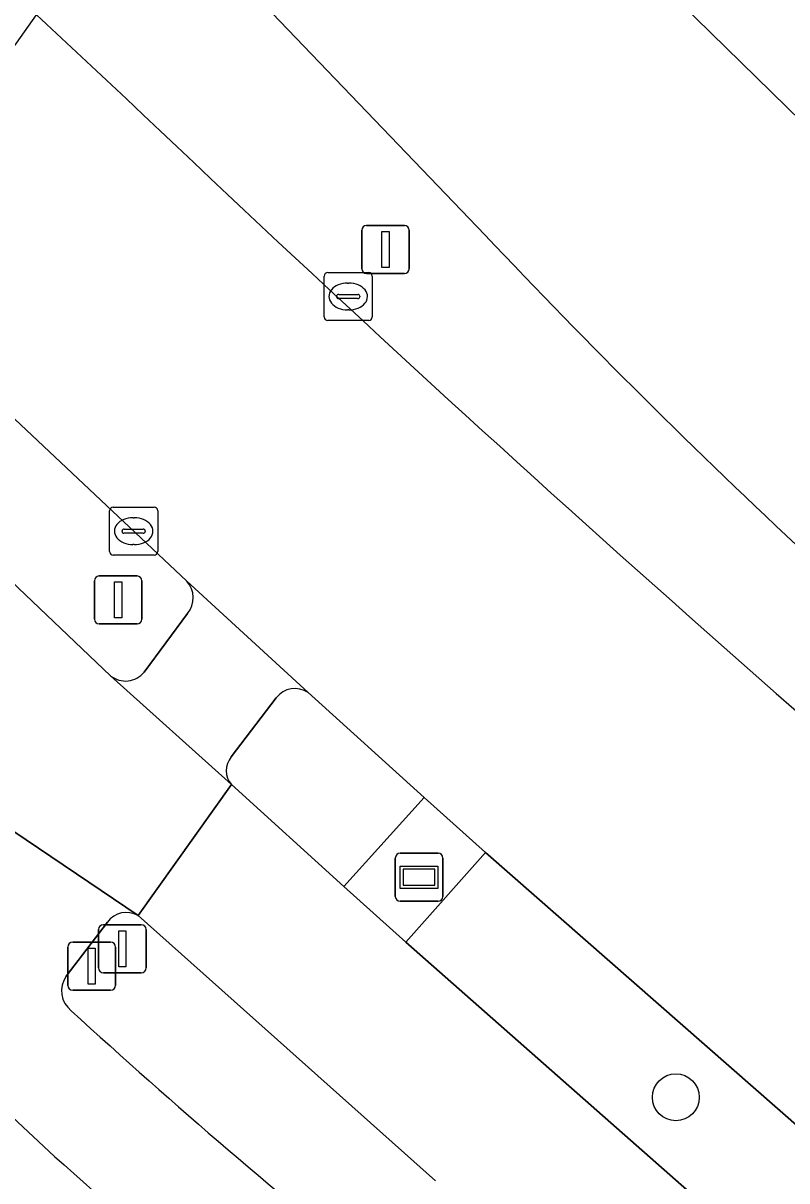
# Model space of a CAD drawing. Extents: x 159716 to 160783, y 383290 to 384031.
# Drawn here: x 160452.03 to 160467.93, y 383809.41 to 383833.51 of the extents above; entities that cross this region are included whole.
import ezdxf

# ---------------------------------------------------------------- set-up
doc = ezdxf.new("R2010")
doc.units = 0
for name, color, linetype in [('IMGEO_Berm_groen', 7, 'Continuous'), ('IMGEO_Berm_open', 7, 'Continuous'), ('IMGEO_Boom', 7, 'Continuous'), ('IMGEO_Drukknoppaal', 7, 'Continuous'), ('IMGEO_Fietspad_gesloten', 7, 'Continuous'), ('IMGEO_Fietspad_open', 7, 'Continuous'), ('IMGEO_Hek', 7, 'Continuous'), ('IMGEO_Kolk', 7, 'Continuous'), ('IMGEO_Lichtmast', 7, 'Continuous'), ('IMGEO_Muur', 7, 'Continuous'), ('IMGEO_OVBaan_gesloten', 7, 'Continuous'), ('IMGEO_Reclamebord', 7, 'Continuous'), ('IMGEO_Rijbaan_lokaal_gesloten', 7, 'Continuous'), ('IMGEO_Terreindeel_open', 7, 'Continuous'), ('IMGEO_Terreindeel_zand', 7, 'Continuous'), ('IMGEO_Verkeerseiland_groen', 7, 'Continuous'), ('IMGEO_Verkeersregelinstallatiepaal', 7, 'Continuous')]:
    doc.layers.add(name, color=color, linetype=linetype)

msp = doc.modelspace()

# ---------------------------------------------------------------- linework, layer by layer
at = {"layer": 'IMGEO_Berm_groen'}
for points in [[(160419.877, 383880.211), (160424.394, 383875.853), (160439.015, 383861.717), (160444.207, 383856.699), (160448.866, 383851.484), (160449.608, 383850.636), (160450.346, 383849.83), (160453.278, 383846.745), (160461.762, 383837.892), (160463.166, 383836.445), (160464.774, 383834.863), (160469.824, 383829.916), (160476.512, 383823.816), (160478.186, 383822.316), (160479.882, 383820.892), (160489.062, 383813.093), (160490.746, 383811.585), (160492.088, 383810.291), (160492.69, 383810.875), (160485.425, 383817.141)], [(160456.366, 383817.66), (160458.708, 383815.538), (160460.381, 383817.392), (160457.962, 383819.575)], [(160457.301, 383819.468), (160456.364, 383818.237)], [(160468.811, 383809.978), (160461.656, 383816.243), (160459.997, 383814.379), (160467.136, 383808.092), (160473.731, 383802.62), (160480.692, 383796.972)]]:
    msp.add_lwpolyline(points, dxfattribs=at)
for centre, radius, start, end in [((160457.687, 383819.176), 0.485, 55.5002, 142.8899), ((160456.709, 383817.95), 0.449, 140.2003, 220.1969)]:
    msp.add_arc(centre, radius, start, end, dxfattribs=at)
at = {"layer": 'IMGEO_Berm_open'}
for points in [[(160453.783, 383814.794), (160452.926, 383813.669)], [(160460.615, 383809.41), (160454.425, 383814.933)]]:
    msp.add_lwpolyline(points, dxfattribs=at)
for centre, radius, start, end in [((160454.18, 383814.512), 0.487, 59.8161, 144.6171), ((160453.357, 383813.365), 0.527, 144.7929, 231.6906), ((160547.409, 383916.199), 139.884, 227.5693, 231.14553)]:
    msp.add_arc(centre, radius, start, end, dxfattribs=at)
at = {"layer": 'IMGEO_Boom'}
msp.add_circle((160465.622, 383811.15), 0.489, dxfattribs=at)
at = {"layer": 'IMGEO_Drukknoppaal'}
for p, q in [((160452.961, 383813.478), (160452.961, 383814.278)), ((160452.961, 383814.278), (160452.961, 383813.478)), ((160453.061, 383814.378), (160453.851, 383814.378)), ((160453.851, 383814.378), (160453.061, 383814.378)), ((160453.951, 383814.278), (160453.951, 383813.478)), ((160453.951, 383813.478), (160453.951, 383814.278)), ((160453.851, 383813.378), (160453.061, 383813.378)), ((160453.061, 383813.378), (160453.851, 383813.378))]:
    msp.add_line(p, q, dxfattribs=at)
msp.add_lwpolyline([(160453.381, 383814.253), (160453.531, 383814.253), (160453.531, 383813.503), (160453.381, 383813.503), (160453.381, 383814.253)], dxfattribs=at)
for centre, start, end in [((160453.061, 383814.278), 90, 180), ((160453.061, 383814.278), 90, 180), ((160453.851, 383814.278), 0, 90), ((160453.851, 383814.278), 360, 90), ((160453.061, 383813.478), 180, 270), ((160453.061, 383813.478), 180, 270), ((160453.851, 383813.478), 270, 0), ((160453.851, 383813.478), 270, 0)]:
    msp.add_arc(centre, 0.1, start, end, dxfattribs=at)
at = {"layer": 'IMGEO_Fietspad_gesloten'}
for points in [[(160454.425, 383814.933), (160451.575, 383816.857)], [(160452.926, 383813.669), (160453.783, 383814.794)], [(160446.298, 383814.594), (160442.067, 383813.963), (160444.727, 383812.339), (160449.484, 383812.907), (160452.684, 383809.919)]]:
    msp.add_lwpolyline(points, dxfattribs=at)
for centre, radius, start, end in [((160454.18, 383814.512), 0.487, 59.8161, 144.6171), ((160453.357, 383813.365), 0.527, 144.7929, 231.6906), ((160547.409, 383916.199), 139.884, 227.5693, 231.14553), ((160555.185, 383924.191), 153.507, 228.10825, 234.47451)]:
    msp.add_arc(centre, radius, start, end, dxfattribs=at)
at = {"layer": 'IMGEO_Fietspad_open'}
for points in [[(160457.962, 383819.575), (160455.436, 383821.896)], [(160455.449, 383821.223), (160454.546, 383820)], [(160453.851, 383819.928), (160456.366, 383817.66)], [(160456.364, 383818.237), (160457.301, 383819.468)]]:
    msp.add_lwpolyline(points, dxfattribs=at)
for centre, radius, start, end in [((160455.066, 383821.552), 0.505, 319.3056, 42.9077), ((160454.163, 383820.308), 0.492, 230.6313, 321.1979), ((160457.687, 383819.176), 0.485, 55.5002, 142.8899), ((160456.709, 383817.95), 0.449, 140.2003, 220.1969)]:
    msp.add_arc(centre, radius, start, end, dxfattribs=at)
at = {"layer": 'IMGEO_Hek'}
msp.add_lwpolyline([(160447.509, 383826.879), (160447.786, 383827.298), (160452.305, 383833.686), (160454.18, 383831.941)], dxfattribs=at)
msp.add_arc((160758.669, 384151.16), 441.151, 226.35291, 230.36584, dxfattribs=at)
at = {"layer": 'IMGEO_Kolk'}
for p, q in [((160458.298, 383827.396), (160458.298, 383828.248)), ((160458.373, 383828.322), (160459.225, 383828.322)), ((160459.299, 383828.248), (160459.299, 383827.396)), ((160458.786, 383828.102), (160458.811, 383828.102)), ((160458.557, 383827.816), (160458.557, 383827.828)), ((160458.995, 383827.779), (160458.597, 383827.779)), ((160458.6, 383827.865), (160458.998, 383827.865)), ((160459.041, 383827.828), (160459.041, 383827.816)), ((160458.809, 383827.542), (160458.784, 383827.542)), ((160459.225, 383827.322), (160458.373, 383827.322)), ((160453.905, 383823.437), (160454.757, 383823.437)), ((160453.83, 383822.511), (160453.83, 383823.363)), ((160454.318, 383823.217), (160454.343, 383823.217)), ((160454.831, 383823.363), (160454.831, 383822.511)), ((160454.089, 383822.931), (160454.089, 383822.943)), ((160454.132, 383822.98), (160454.53, 383822.98)), ((160454.573, 383822.943), (160454.573, 383822.931)), ((160454.527, 383822.894), (160454.129, 383822.894)), ((160454.757, 383822.437), (160453.905, 383822.437)), ((160454.341, 383822.657), (160454.316, 383822.657))]:
    msp.add_line(p, q, dxfattribs=at)
for points in [[(160458.298, 383827.396), (160458.298, 383828.248)], [(160458.373, 383828.322), (160459.225, 383828.322)], [(160459.299, 383828.248), (160459.299, 383827.396)], [(160459.225, 383827.322), (160458.373, 383827.322)], [(160453.905, 383823.437), (160454.757, 383823.437)], [(160453.83, 383822.511), (160453.83, 383823.363)], [(160454.831, 383823.363), (160454.831, 383822.511)], [(160454.757, 383822.437), (160453.905, 383822.437)]]:
    msp.add_lwpolyline(points, dxfattribs=at)
for centre, radius, start, end in [((160458.375, 383828.246), 0.0765, 91.552, 178.448), ((160458.375, 383828.246), 0.0765, 91.552, 178.448), ((160459.223, 383828.246), 0.0765, 1.552, 88.448), ((160459.223, 383828.246), 0.0765, 1.552, 88.448), ((160458.597, 383827.825), 0.0403, 85.8775, 175.7526), ((160458.594, 383827.815), 0.0366, 178.938, 274.7102), ((160458.998, 383827.822), 0.043, 264.8664, 352.4533), ((160459.002, 383827.827), 0.0386, 1.7309, 96.639), ((160458.375, 383827.398), 0.0765, 181.552, 268.448), ((160458.375, 383827.398), 0.0765, 181.552, 268.448), ((160459.223, 383827.398), 0.0765, 271.552, 358.448), ((160459.223, 383827.398), 0.0765, 271.552, 358.448), ((160453.907, 383823.361), 0.0765, 91.552, 178.448), ((160453.907, 383823.361), 0.0765, 91.552, 178.448), ((160454.755, 383823.361), 0.0765, 1.552, 88.448), ((160454.755, 383823.361), 0.0765, 1.552, 88.448), ((160454.129, 383822.94), 0.0403, 85.8775, 175.7526), ((160454.126, 383822.93), 0.0366, 178.938, 274.7102), ((160454.53, 383822.937), 0.043, 264.8664, 352.4533), ((160454.534, 383822.942), 0.0386, 1.7309, 96.639), ((160453.907, 383822.513), 0.0765, 181.552, 268.448), ((160453.907, 383822.513), 0.0765, 181.552, 268.448), ((160454.755, 383822.513), 0.0765, 271.552, 358.448), ((160454.755, 383822.513), 0.0765, 271.552, 358.448)]:
    msp.add_arc(centre, radius, start, end, dxfattribs=at)
for centre, major_axis, ratio, start_param, end_param in [((160458.785, 383827.822), (-0.387, 0.002), 0.722429, 4.712389, 7.853982), ((160458.81, 383827.822), (-0.39, 0.002), 0.717154, 1.570796, 4.712389), ((160454.317, 383822.937), (-0.387, 0.002), 0.722429, 4.712389, 7.853982), ((160454.342, 383822.937), (-0.39, 0.002), 0.717154, 1.570796, 4.712389)]:
    msp.add_ellipse(centre, major_axis=major_axis, ratio=ratio, start_param=start_param, end_param=end_param, dxfattribs=at)
at = {"layer": 'IMGEO_Lichtmast'}
for p, q in [((160459.08, 383828.401), (160459.08, 383829.201)), ((160459.08, 383829.201), (160459.08, 383828.401)), ((160459.18, 383829.301), (160459.97, 383829.301)), ((160459.97, 383829.301), (160459.18, 383829.301)), ((160460.07, 383829.201), (160460.07, 383828.401)), ((160460.07, 383828.401), (160460.07, 383829.201)), ((160459.97, 383828.301), (160459.18, 383828.301)), ((160459.18, 383828.301), (160459.97, 383828.301)), ((160453.612, 383822.004), (160454.402, 383822.004)), ((160454.402, 383822.004), (160453.612, 383822.004)), ((160453.512, 383821.104), (160453.512, 383821.904)), ((160453.512, 383821.904), (160453.512, 383821.104)), ((160454.502, 383821.904), (160454.502, 383821.104)), ((160454.502, 383821.104), (160454.502, 383821.904)), ((160454.402, 383821.004), (160453.612, 383821.004)), ((160453.612, 383821.004), (160454.402, 383821.004))]:
    msp.add_line(p, q, dxfattribs=at)
for points in [[(160459.5, 383829.176), (160459.65, 383829.176), (160459.65, 383828.426), (160459.5, 383828.426), (160459.5, 383829.176)], [(160453.932, 383821.879), (160454.082, 383821.879), (160454.082, 383821.129), (160453.932, 383821.129), (160453.932, 383821.879)]]:
    msp.add_lwpolyline(points, dxfattribs=at)
for centre, start, end in [((160459.18, 383829.201), 90, 180), ((160459.18, 383829.201), 90, 180), ((160459.97, 383829.201), 0, 90), ((160459.97, 383829.201), 360, 90), ((160459.18, 383828.401), 180, 270), ((160459.18, 383828.401), 180, 270), ((160459.97, 383828.401), 270, 0), ((160459.97, 383828.401), 270, 0), ((160453.612, 383821.904), 90, 180), ((160453.612, 383821.904), 90, 180), ((160454.402, 383821.904), 0, 90), ((160454.402, 383821.904), 360, 90), ((160453.612, 383821.104), 180, 270), ((160453.612, 383821.104), 180, 270), ((160454.402, 383821.104), 270, 0), ((160454.402, 383821.104), 270, 0)]:
    msp.add_arc(centre, 0.1, start, end, dxfattribs=at)
at = {"layer": 'IMGEO_Muur'}
msp.add_arc((160961.941, 384417.623), 758.345, 228.278908, 231.892086, dxfattribs=at)
at = {"layer": 'IMGEO_OVBaan_gesloten'}
for points in [[(160442.045, 383849.87), (160439.534, 383846.462), (160437.532, 383843.745), (160435.572, 383841.086), (160438.143, 383838.588), (160441.287, 383835.482), (160448.269, 383828.644), (160455.436, 383821.896), (160457.962, 383819.575), (160460.381, 383817.392), (160461.656, 383816.243), (160468.811, 383809.978)], [(160461.65, 383829.102), (160455.567, 383835.443), (160444.507, 383847.291)]]:
    msp.add_lwpolyline(points, dxfattribs=at)
msp.add_arc((160564.864, 383926.33), 141.797, 223.28923, 230.92533, dxfattribs=at)
at = {"layer": 'IMGEO_Reclamebord'}
for p, q in [((160459.879, 383816.231), (160460.669, 383816.231)), ((160460.669, 383816.231), (160459.879, 383816.231)), ((160459.779, 383815.331), (160459.779, 383816.131)), ((160459.779, 383816.131), (160459.779, 383815.331)), ((160460.769, 383816.131), (160460.769, 383815.331)), ((160460.769, 383815.331), (160460.769, 383816.131)), ((160460.669, 383815.231), (160459.879, 383815.231)), ((160459.879, 383815.231), (160460.669, 383815.231))]:
    msp.add_line(p, q, dxfattribs=at)
for points in [[(160459.88, 383815.963), (160460.668, 383815.963), (160460.668, 383815.499), (160459.88, 383815.499), (160459.88, 383815.963)], [(160459.945, 383815.898), (160459.945, 383815.564), (160460.603, 383815.564), (160460.603, 383815.898), (160459.945, 383815.898)]]:
    msp.add_lwpolyline(points, dxfattribs=at)
for centre, start, end in [((160459.879, 383816.131), 90, 180), ((160459.879, 383816.131), 90, 180), ((160460.669, 383816.131), 0, 90), ((160460.669, 383816.131), 360, 90), ((160459.879, 383815.331), 180, 270), ((160459.879, 383815.331), 180, 270), ((160460.669, 383815.331), 270, 0), ((160460.669, 383815.331), 270, 0)]:
    msp.add_arc(centre, 0.1, start, end, dxfattribs=at)
at = {"layer": 'IMGEO_Rijbaan_lokaal_gesloten'}
for points in [[(160490.746, 383811.585), (160489.062, 383813.093), (160479.882, 383820.892), (160478.186, 383822.316), (160476.512, 383823.816), (160469.824, 383829.916), (160464.774, 383834.863), (160463.166, 383836.445), (160461.762, 383837.892), (160453.278, 383846.745), (160450.346, 383849.83), (160449.608, 383850.636), (160448.866, 383851.484), (160444.207, 383856.699), (160439.015, 383861.717), (160424.394, 383875.853)], [(160444.507, 383847.291), (160455.567, 383835.443), (160461.65, 383829.102)], [(160449.208, 383817.676), (160451.575, 383816.857), (160454.425, 383814.933), (160456.366, 383817.66), (160453.851, 383819.928), (160446.738, 383826.692)], [(160480.692, 383796.972), (160473.731, 383802.62), (160467.136, 383808.092), (160459.997, 383814.379), (160458.708, 383815.538), (160456.366, 383817.66), (160454.425, 383814.933), (160460.615, 383809.41)]]:
    msp.add_lwpolyline(points, dxfattribs=at)
msp.add_arc((160564.864, 383926.33), 141.797, 223.28923, 230.92533, dxfattribs=at)
at = {"layer": 'IMGEO_Terreindeel_open'}
msp.add_lwpolyline([(160461.656, 383816.243), (160460.381, 383817.392), (160458.708, 383815.538), (160459.997, 383814.379)], close=True, dxfattribs=at)
at = {"layer": 'IMGEO_Terreindeel_zand'}
msp.add_lwpolyline([(160452.684, 383809.919), (160449.484, 383812.907), (160444.727, 383812.339), (160439.346, 383811.517)], dxfattribs=at)
msp.add_arc((160555.185, 383924.191), 153.507, 228.10825, 234.47451, dxfattribs=at)
at = {"layer": 'IMGEO_Verkeerseiland_groen'}
for points in [[(160455.436, 383821.896), (160448.269, 383828.644)], [(160446.738, 383826.692), (160453.851, 383819.928)], [(160454.546, 383820), (160455.449, 383821.223)]]:
    msp.add_lwpolyline(points, dxfattribs=at)
for centre, radius, start, end in [((160455.066, 383821.552), 0.505, 319.3056, 42.9077), ((160454.163, 383820.308), 0.492, 230.6313, 321.1979)]:
    msp.add_arc(centre, radius, start, end, dxfattribs=at)
at = {"layer": 'IMGEO_Verkeersregelinstallatiepaal'}
for p, q in [((160453.699, 383814.743), (160454.489, 383814.743)), ((160454.489, 383814.743), (160453.699, 383814.743)), ((160453.599, 383813.843), (160453.599, 383814.643)), ((160453.599, 383814.643), (160453.599, 383813.843)), ((160454.589, 383814.643), (160454.589, 383813.843)), ((160454.589, 383813.843), (160454.589, 383814.643)), ((160454.489, 383813.743), (160453.699, 383813.743)), ((160453.699, 383813.743), (160454.489, 383813.743))]:
    msp.add_line(p, q, dxfattribs=at)
msp.add_lwpolyline([(160454.019, 383814.618), (160454.169, 383814.618), (160454.169, 383813.868), (160454.019, 383813.868), (160454.019, 383814.618)], dxfattribs=at)
for centre, start, end in [((160453.699, 383814.643), 90, 180), ((160453.699, 383814.643), 90, 180), ((160454.489, 383814.643), 0, 90), ((160454.489, 383814.643), 360, 90), ((160453.699, 383813.843), 180, 270), ((160453.699, 383813.843), 180, 270), ((160454.489, 383813.843), 270, 0), ((160454.489, 383813.843), 270, 0)]:
    msp.add_arc(centre, 0.1, start, end, dxfattribs=at)

doc.saveas('drawing.dxf')
